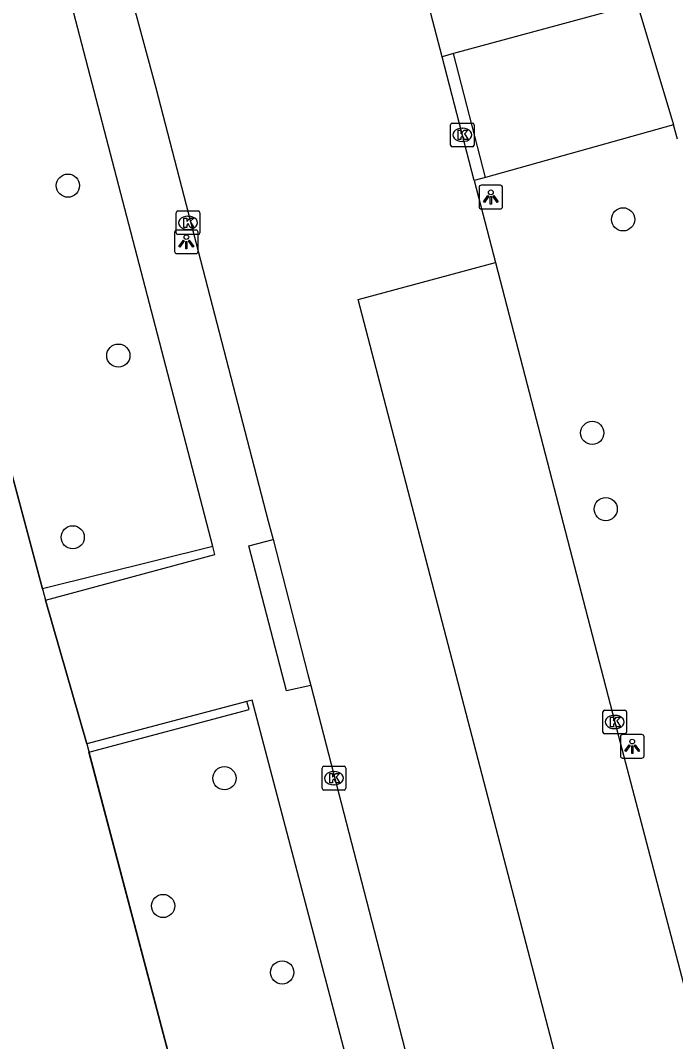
# Model space of a CAD drawing. Extents: x 159053 to 160041, y 380450 to 381422.
# Drawn here: x 159319.21 to 159346.86, y 380562.73 to 380605.84 of the extents above; entities that cross this region are included whole.
import ezdxf

# ---------------------------------------------------------------- set-up
doc = ezdxf.new("R2010")
doc.units = 0
for name, color, linetype in [('IMGEO_Boom', 7, 'Continuous'), ('IMGEO_Groenvoorziening', 7, 'Continuous'), ('IMGEO_Haag', 7, 'Continuous'), ('IMGEO_Hek', 7, 'Continuous'), ('IMGEO_Kolk', 7, 'Continuous'), ('IMGEO_Lichtpunt', 7, 'Continuous'), ('IMGEO_Parkeervlak_open', 7, 'Continuous'), ('IMGEO_Rijbaan_lokaal_open', 7, 'Continuous'), ('IMGEO_Voetpad_open', 7, 'Continuous')]:
    doc.layers.add(name, color=color, linetype=linetype)

msp = doc.modelspace()

# ---------------------------------------------------------------- linework, layer by layer
at = {"layer": 'IMGEO_Boom'}
for centre in [(159321.211, 380598.861), (159344.646, 380597.439), (159323.341, 380591.688), (159343.342, 380588.426), (159343.912, 380585.208), (159321.416, 380584.017), (159327.82, 380573.848), (159325.232, 380568.455), (159330.256, 380565.65)]:
    msp.add_circle(centre, 0.489, dxfattribs=at)
at = {"layer": 'IMGEO_Groenvoorziening'}
for points in [[(159320.143, 380581.842), (159313.796, 380605.582)], [(159328.111, 380552.151), (159322.098, 380574.95)]]:
    msp.add_lwpolyline(points, dxfattribs=at)
at = {"layer": 'IMGEO_Haag'}
for points in [[(159327.33, 380583.627), (159320.143, 380581.842)], [(159320.143, 380581.842), (159320.273, 380581.357)], [(159322.098, 380574.95), (159328.867, 380576.745), (159328.767, 380577.083)], [(159322.006, 380575.3), (159322.098, 380574.95)]]:
    msp.add_lwpolyline(points, dxfattribs=at)
at = {"layer": 'IMGEO_Hek'}
for points in [[(159313.796, 380605.582), (159320.273, 380581.357)], [(159320.273, 380581.357), (159322.006, 380575.3)], [(159322.006, 380575.3), (159328.111, 380552.151)]]:
    msp.add_lwpolyline(points, dxfattribs=at)
at = {"layer": 'IMGEO_Kolk'}
for p, q in [((159337.359, 380600.577), (159337.359, 380601.429)), ((159337.434, 380601.503), (159338.286, 380601.503)), ((159337.847, 380601.283), (159337.872, 380601.283)), ((159338.36, 380601.429), (159338.36, 380600.577)), ((159337.87, 380600.723), (159337.845, 380600.723)), ((159338.286, 380600.503), (159337.434, 380600.503)), ((159325.784, 380596.868), (159325.784, 380597.72)), ((159325.859, 380597.794), (159326.711, 380597.794)), ((159326.785, 380597.72), (159326.785, 380596.868)), ((159326.272, 380597.574), (159326.297, 380597.574)), ((159326.295, 380597.014), (159326.27, 380597.014)), ((159326.711, 380596.794), (159325.859, 380596.794)), ((159343.792, 380575.795), (159343.792, 380576.647)), ((159343.867, 380576.721), (159344.719, 380576.721)), ((159344.793, 380576.647), (159344.793, 380575.795)), ((159344.28, 380576.501), (159344.305, 380576.501)), ((159344.719, 380575.721), (159343.867, 380575.721)), ((159344.303, 380575.941), (159344.278, 380575.941)), ((159331.94, 380573.424), (159331.94, 380574.276)), ((159332.015, 380574.35), (159332.867, 380574.35)), ((159332.428, 380574.13), (159332.453, 380574.13)), ((159332.941, 380574.276), (159332.941, 380573.424)), ((159332.451, 380573.57), (159332.426, 380573.57)), ((159332.867, 380573.35), (159332.015, 380573.35))]:
    msp.add_line(p, q, dxfattribs=at)
for points in [[(159337.359, 380600.577), (159337.359, 380601.429)], [(159337.434, 380601.503), (159338.286, 380601.503)], [(159337.68, 380601.203), (159337.803, 380601.203), (159337.803, 380601.052), (159337.933, 380601.203), (159338.097, 380601.203), (159337.951, 380601.052), (159338.104, 380600.803), (159337.952, 380600.803), (159337.867, 380600.967), (159337.803, 380600.9), (159337.803, 380600.803), (159337.68, 380600.803), (159337.68, 380601.203)], [(159338.36, 380601.429), (159338.36, 380600.577)], [(159338.286, 380600.503), (159337.434, 380600.503)], [(159325.784, 380596.868), (159325.784, 380597.72)], [(159325.859, 380597.794), (159326.711, 380597.794)], [(159326.785, 380597.72), (159326.785, 380596.868)], [(159326.105, 380597.494), (159326.228, 380597.494), (159326.228, 380597.343), (159326.358, 380597.494), (159326.522, 380597.494), (159326.376, 380597.343), (159326.529, 380597.094), (159326.377, 380597.094), (159326.292, 380597.258), (159326.228, 380597.191), (159326.228, 380597.094), (159326.105, 380597.094), (159326.105, 380597.494)], [(159326.711, 380596.794), (159325.859, 380596.794)], [(159343.792, 380575.795), (159343.792, 380576.647)], [(159343.867, 380576.721), (159344.719, 380576.721)], [(159344.793, 380576.647), (159344.793, 380575.795)], [(159344.113, 380576.421), (159344.236, 380576.421), (159344.236, 380576.27), (159344.366, 380576.421), (159344.53, 380576.421), (159344.384, 380576.27), (159344.537, 380576.021), (159344.385, 380576.021), (159344.3, 380576.185), (159344.236, 380576.118), (159344.236, 380576.021), (159344.113, 380576.021), (159344.113, 380576.421)], [(159344.719, 380575.721), (159343.867, 380575.721)], [(159331.94, 380573.424), (159331.94, 380574.276)], [(159332.015, 380574.35), (159332.867, 380574.35)], [(159332.261, 380574.05), (159332.384, 380574.05), (159332.384, 380573.899), (159332.514, 380574.05), (159332.678, 380574.05), (159332.532, 380573.899), (159332.685, 380573.65), (159332.533, 380573.65), (159332.448, 380573.814), (159332.384, 380573.747), (159332.384, 380573.65), (159332.261, 380573.65), (159332.261, 380574.05)], [(159332.941, 380574.276), (159332.941, 380573.424)], [(159332.867, 380573.35), (159332.015, 380573.35)]]:
    msp.add_lwpolyline(points, dxfattribs=at)
for centre, start, end in [((159337.436, 380601.427), 91.552, 178.448), ((159337.436, 380601.427), 91.552, 178.448), ((159338.284, 380601.427), 1.552, 88.448), ((159338.284, 380601.427), 1.552, 88.448), ((159337.436, 380600.579), 181.552, 268.448), ((159337.436, 380600.579), 181.552, 268.448), ((159338.284, 380600.579), 271.552, 358.448), ((159338.284, 380600.579), 271.552, 358.448), ((159325.861, 380597.718), 91.552, 178.448), ((159325.861, 380597.718), 91.552, 178.448), ((159326.709, 380597.718), 1.552, 88.448), ((159326.709, 380597.718), 1.552, 88.448), ((159325.861, 380596.87), 181.552, 268.448), ((159325.861, 380596.87), 181.552, 268.448), ((159326.709, 380596.87), 271.552, 358.448), ((159326.709, 380596.87), 271.552, 358.448), ((159343.869, 380576.645), 91.552, 178.448), ((159343.869, 380576.645), 91.552, 178.448), ((159344.717, 380576.645), 1.552, 88.448), ((159344.717, 380576.645), 1.552, 88.448), ((159343.869, 380575.797), 181.552, 268.448), ((159343.869, 380575.797), 181.552, 268.448), ((159344.717, 380575.797), 271.552, 358.448), ((159344.717, 380575.797), 271.552, 358.448), ((159332.017, 380574.274), 91.552, 178.448), ((159332.017, 380574.274), 91.552, 178.448), ((159332.865, 380574.274), 1.552, 88.448), ((159332.865, 380574.274), 1.552, 88.448), ((159332.017, 380573.426), 181.552, 268.448), ((159332.017, 380573.426), 181.552, 268.448), ((159332.865, 380573.426), 271.552, 358.448), ((159332.865, 380573.426), 271.552, 358.448)]:
    msp.add_arc(centre, 0.0765, start, end, dxfattribs=at)
for centre, major_axis, ratio, start_param, end_param in [((159337.846, 380601.003), (-0.387, 0.002), 0.722429, 4.712389, 7.853982), ((159337.871, 380601.003), (-0.39, 0.002), 0.717154, 1.570796, 4.712389), ((159326.271, 380597.294), (-0.387, 0.002), 0.722429, 4.712389, 7.853982), ((159326.296, 380597.294), (-0.39, 0.002), 0.717154, 1.570796, 4.712389), ((159344.279, 380576.221), (-0.387, 0.002), 0.722429, 4.712389, 7.853982), ((159344.304, 380576.221), (-0.39, 0.002), 0.717154, 1.570796, 4.712389), ((159332.427, 380573.85), (-0.387, 0.002), 0.722429, 4.712389, 7.853982), ((159332.452, 380573.85), (-0.39, 0.002), 0.717154, 1.570796, 4.712389)]:
    msp.add_ellipse(centre, major_axis=major_axis, ratio=ratio, start_param=start_param, end_param=end_param, dxfattribs=at)
at = {"layer": 'IMGEO_Lichtpunt'}
for p, q in [((159338.564, 380598.781), (159338.564, 380597.974)), ((159338.564, 380598.781), (159338.564, 380597.974)), ((159339.466, 380598.876), (159338.658, 380598.876)), ((159339.466, 380598.876), (159338.658, 380598.876)), ((159339.56, 380597.974), (159339.56, 380598.781)), ((159339.56, 380597.974), (159339.56, 380598.781)), ((159338.658, 380597.88), (159339.466, 380597.88)), ((159338.658, 380597.88), (159339.466, 380597.88)), ((159325.712, 380596.894), (159325.712, 380596.087)), ((159325.712, 380596.894), (159325.712, 380596.087)), ((159326.614, 380596.989), (159325.806, 380596.989)), ((159326.614, 380596.989), (159325.806, 380596.989)), ((159326.708, 380596.087), (159326.708, 380596.894)), ((159326.708, 380596.087), (159326.708, 380596.894)), ((159325.806, 380595.993), (159326.614, 380595.993)), ((159325.806, 380595.993), (159326.614, 380595.993)), ((159344.532, 380575.597), (159344.532, 380574.79)), ((159344.532, 380575.597), (159344.532, 380574.79)), ((159345.434, 380575.692), (159344.626, 380575.692)), ((159345.434, 380575.692), (159344.626, 380575.692)), ((159345.528, 380574.79), (159345.528, 380575.597)), ((159345.528, 380574.79), (159345.528, 380575.597)), ((159344.626, 380574.696), (159345.434, 380574.696)), ((159344.626, 380574.696), (159345.434, 380574.696))]:
    msp.add_line(p, q, dxfattribs=at)
for points in [[(159338.938, 380598.445), (159338.977, 380598.417), (159338.789, 380598.155), (159338.751, 380598.182), (159338.938, 380598.445)], [(159339.04, 380598.397), (159339.087, 380598.397), (159339.087, 380598.075), (159339.04, 380598.075), (159339.04, 380598.397)], [(159339.15, 380598.417), (159339.188, 380598.444), (159339.375, 380598.182), (159339.336, 380598.154), (159339.15, 380598.417)], [(159326.086, 380596.558), (159326.125, 380596.53), (159325.937, 380596.268), (159325.899, 380596.295), (159326.086, 380596.558)], [(159326.188, 380596.51), (159326.235, 380596.51), (159326.235, 380596.188), (159326.188, 380596.188), (159326.188, 380596.51)], [(159326.298, 380596.53), (159326.336, 380596.557), (159326.523, 380596.295), (159326.484, 380596.267), (159326.298, 380596.53)], [(159344.906, 380575.261), (159344.945, 380575.233), (159344.757, 380574.971), (159344.719, 380574.998), (159344.906, 380575.261)], [(159345.008, 380575.213), (159345.055, 380575.213), (159345.055, 380574.891), (159345.008, 380574.891), (159345.008, 380575.213)], [(159345.118, 380575.233), (159345.156, 380575.26), (159345.343, 380574.998), (159345.304, 380574.97), (159345.118, 380575.233)]]:
    msp.add_lwpolyline(points, dxfattribs=at)
for centre in [(159339.063, 380598.579), (159326.211, 380596.692), (159345.031, 380575.395)]:
    msp.add_circle(centre, 0.0994, dxfattribs=at)
for centre, start, end in [((159338.658, 380598.781), 90, 180), ((159338.658, 380598.781), 90, 180), ((159339.466, 380598.781), 0, 90), ((159339.466, 380598.781), 0, 90), ((159338.658, 380597.974), 180, 270), ((159338.658, 380597.974), 180, 270), ((159339.466, 380597.974), 270, 0), ((159339.466, 380597.974), 270, 360), ((159325.806, 380596.894), 90, 180), ((159325.806, 380596.894), 90, 180), ((159326.614, 380596.894), 0, 90), ((159326.614, 380596.894), 0, 90), ((159325.806, 380596.087), 180, 270), ((159325.806, 380596.087), 180, 270), ((159326.614, 380596.087), 270, 0), ((159326.614, 380596.087), 270, 360), ((159344.626, 380575.597), 90, 180), ((159344.626, 380575.597), 90, 180), ((159345.434, 380575.597), 0, 90), ((159345.434, 380575.597), 0, 90), ((159344.626, 380574.79), 180, 270), ((159344.626, 380574.79), 180, 270), ((159345.434, 380574.79), 270, 0), ((159345.434, 380574.79), 270, 360)]:
    msp.add_arc(centre, 0.0946, start, end, dxfattribs=at)
at = {"layer": 'IMGEO_Parkeervlak_open'}
msp.add_lwpolyline([(159339.254, 380595.623), (159344.292, 380576.221), (159349.404, 380556.748), (159351.079, 380550.293)], dxfattribs=at)
at = {"layer": 'IMGEO_Rijbaan_lokaal_open'}
for points in [[(159323.549, 380608.102), (159324.929, 380602.985), (159327.599, 380592.681), (159329.67, 380584.693), (159329.869, 380583.923)], [(159337.006, 380604.304), (159336.14, 380607.648)], [(159338.36, 380599.075), (159337.006, 380604.304)], [(159338.36, 380599.075), (159339.254, 380595.623)], [(159345.288, 380548.744), (159333.465, 380594.062), (159339.254, 380595.623)], [(159329.869, 380583.923), (159331.346, 380578.227), (159331.465, 380577.766)], [(159331.465, 380577.766), (159337.457, 380554.579)]]:
    msp.add_lwpolyline(points, dxfattribs=at)
at = {"layer": 'IMGEO_Voetpad_open'}
for points in [[(159327.33, 380583.627), (159321.107, 380607.511), (159313.796, 380605.582)], [(159345.241, 380606.531), (159337.488, 380604.434)], [(159345.349, 380606.17), (159346.774, 380601.426)], [(159337.488, 380604.434), (159337.006, 380604.304)], [(159338.841, 380599.209), (159337.488, 380604.434)], [(159346.774, 380601.426), (159338.841, 380599.209)], [(159346.947, 380600.826), (159346.774, 380601.426)], [(159338.841, 380599.209), (159338.36, 380599.075)], [(159331.465, 380577.766), (159330.432, 380577.531), (159328.85, 380583.657), (159329.869, 380583.923)], [(159320.273, 380581.357), (159327.419, 380583.286), (159327.33, 380583.627)], [(159322.006, 380575.3), (159320.273, 380581.357)], [(159328.767, 380577.083), (159322.006, 380575.3)], [(159335.1, 380553.945), (159328.986, 380577.141), (159328.767, 380577.083)]]:
    msp.add_lwpolyline(points, dxfattribs=at)

doc.saveas('drawing.dxf')
